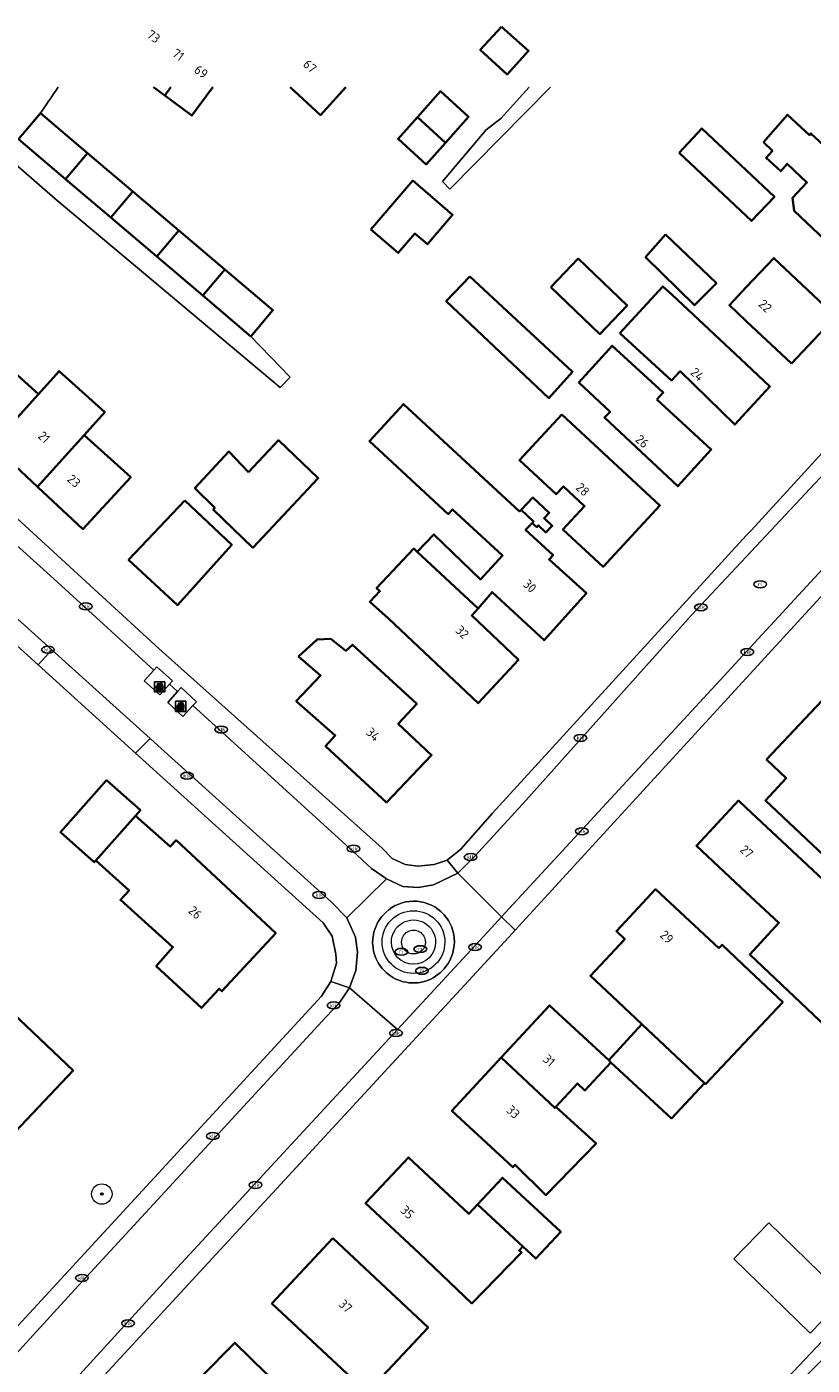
# Model space of a CAD drawing. Header units: metres. Extents: x 103671 to 105190, y 427150 to 429171.
# Tile 270 of 320: x 103929 to 104006, y 429039 to 429170. Entities that reach past the tile are written whole.
import ezdxf
from ezdxf.enums import TextEntityAlignment as Align

# ---------------------------------------------------------------- set-up
doc = ezdxf.new("R2010")
doc.units = ezdxf.units.M
for name, color, linetype, lineweight in [('B-WE-GR-BOOM-S', 253, 'Continuous', 25), ('B-WE-IE-AFVAL APART PLAATS-S', 253, 'Continuous', 25), ('B-WE-IE-MEUBILAIR-S', 253, 'Continuous', 25), ('B-WE-OG-BEBOUWING-GV', 253, 'Continuous', 35), ('B-WE-OG-BEBOUWING-T18', 7, 'Continuous', 18), ('B-WE-OG-BEBOUWING_OVERBOUWING-GV', 253, 'Continuous', 18), ('B-WE-OG-TERREIN_ERF-GV', 253, 'Continuous', 18), ('B-WE-OG-WATER_SLOOT-GV', 253, 'Continuous', 18), ('B-WE-VH-GESLOTENVERHARDING_BETON-GV', 253, 'Continuous', 18), ('B-WE-VH-OPENVERHARDING-GV', 253, 'Continuous', 18), ('B-WE-VH-OPENVERHARDING_STRAATBAKSTEEN-GV', 253, 'Continuous', 18), ('B-WE-VH-OPENVERHARDING_TEGEL-GV', 253, 'Continuous', 18), ('B-WE-VW-MARKERING_PICTOGRAM-G', 253, 'Continuous', 18)]:
    doc.layers.add(name, color=color, linetype=linetype, lineweight=lineweight)
doc.styles.add('NLCS-ISO', font='NLCS-ISO.ttf')
doc.styles.add('NLCS-ISO-M500-T18', font='NLCS-ISO.ttf', dxfattribs={"height": 0.9})

# ---------------------------------------------------------------- blocks, each defined once
blk = doc.blocks.new('SIE-AFVAL APART PLAATS-SO')
h = blk.add_hatch(color=256)
h.dxf.hatch_style = 1
h.paths.add_polyline_path([(-0.09, 0.07), (-1.76, 0.07, 0.819081), (-1.79, -0.09), (-1.4, -2.19, 0.36153), (-1.37, -2.21), (-0.47, -2.21, 0.36153), (-0.44, -2.19), (-0.05, -0.09, 0.819081)])
h.paths.add_polyline_path([(-0.16, -0.1), (-0.2, -0.33), (-0.49, -0.33), (-0.47, -0.1)], flags=16)
h.paths.add_polyline_path([(-0.55, -0.1), (-0.58, -0.33), (-0.87, -0.33), (-0.87, -0.1)], flags=16)
h.paths.add_polyline_path([(-0.22, -0.42), (-0.27, -0.73), (-0.53, -0.73), (-0.5, -0.42)], flags=16)
h.paths.add_polyline_path([(-0.58, -0.42), (-0.61, -0.73), (-0.87, -0.73), (-0.87, -0.42)], flags=16)
h.paths.add_polyline_path([(-0.95, -0.1), (-0.95, -0.33), (-1.27, -0.33), (-1.29, -0.1)], flags=16)
h.paths.add_polyline_path([(-0.95, -0.42), (-0.95, -0.73), (-1.23, -0.73), (-1.26, -0.42)], flags=16)
h.paths.add_polyline_path([(-0.29, -0.83), (-0.34, -1.09), (-0.56, -1.09), (-0.54, -0.83)], flags=16)
h.paths.add_polyline_path([(-0.62, -0.83), (-0.65, -1.09), (-0.87, -1.09), (-0.87, -0.83)], flags=16)
h.paths.add_polyline_path([(-0.95, -0.83), (-0.95, -1.09), (-1.2, -1.09), (-1.22, -0.83)], flags=16)
h.paths.add_polyline_path([(-1.35, -0.33), (-1.64, -0.33), (-1.69, -0.1), (-1.37, -0.1)], flags=16)
h.paths.add_polyline_path([(-1.34, -0.42), (-1.31, -0.73), (-1.57, -0.73), (-1.63, -0.42)], flags=16)
h.paths.add_polyline_path([(-0.36, -1.18), (-0.41, -1.44), (-0.6, -1.44), (-0.57, -1.18)], flags=16)
h.paths.add_polyline_path([(-0.65, -1.18), (-0.68, -1.44), (-0.87, -1.44), (-0.87, -1.18)], flags=16)
h.paths.add_polyline_path([(-1.3, -0.83), (-1.28, -1.09), (-1.5, -1.09), (-1.55, -0.83)], flags=16)
h.paths.add_polyline_path([(-0.95, -1.18), (-0.95, -1.44), (-1.17, -1.44), (-1.19, -1.18)], flags=16)
h.paths.add_polyline_path([(-0.42, -1.53), (-0.47, -1.79), (-0.63, -1.79), (-0.6, -1.53)], flags=16)
h.paths.add_polyline_path([(-1.27, -1.18), (-1.25, -1.44), (-1.44, -1.44), (-1.49, -1.18)], flags=16)
h.paths.add_polyline_path([(-0.69, -1.53), (-0.71, -1.79), (-0.87, -1.79), (-0.87, -1.53)], flags=16)
h.paths.add_polyline_path([(-0.95, -1.53), (-0.95, -1.79), (-1.13, -1.79), (-1.16, -1.53)], flags=16)
h.paths.add_polyline_path([(-1.24, -1.53), (-1.22, -1.79), (-1.37, -1.79), (-1.42, -1.53)], flags=16)
h.paths.add_polyline_path([(-0.49, -1.89), (-0.53, -2.13), (-0.66, -2.13), (-0.64, -1.89)], flags=16)
h.paths.add_polyline_path([(-0.72, -1.89), (-0.74, -2.13), (-0.87, -2.13), (-0.87, -1.89)], flags=16)
h.paths.add_polyline_path([(-0.95, -1.89), (-0.95, -2.13), (-1.1, -2.13), (-1.12, -1.89)], flags=16)
h.paths.add_polyline_path([(-1.21, -1.89), (-1.18, -2.13), (-1.31, -2.13), (-1.35, -1.89)], flags=16)
h.paths.add_polyline_path([(-0.19, 0.78, -0.01173), (-0.3, 0.78, -0.148797), (-0.42, 1.03, -0.136076), (-0.69, 0.87), (-0.78, 0.85, -0.038293), (-1.14, 0.96), (-1.19, 0.81, -0.243822), (-1.56, 0.45, 0.344326), (-1, 0.22, -0.139345), (-0.6, 0.22, 0.618436), (-0.56, 0.27, -0.441494), (-0.47, 0.44, 0.309048)])
h.paths.add_polyline_path([(-0.49, 0.51, 0.351556), (-0.64, 0.31, 0.121061), (-1.02, 0.29, -0.288745), (-1.45, 0.42, 0.203599), (-1.12, 0.79), (-1.09, 0.87, 0.083075), (-0.28, 0.71, -0.242261)], flags=16)
h.paths.add_polyline_path([(-0.4, 0.79, -0.023345), (-0.63, 0.82, 0.07081), (-0.46, 0.9, 0.059965)], flags=16)
h.paths.add_polyline_path([(1.12, 1.48), (-1.07, 1.48, 0.860559), (-1.08, 1.42), (0.29, 1, -0.146703), (0.53, 0.28, 0.421968), (0.56, 0.25), (1.6, 0.31, 0.450293), (1.63, 0.34, 0.122241)])
h.paths.add_polyline_path([(0.26, 1.93, 1), (1.07, 1.93, 1)])
h.paths.add_polyline_path([(1.65, 0.15, 0.429303), (1.62, 0.18), (0.55, 0.23, 0.38429), (0.51, 0.2), (0.16, -2.16, 0.83726), (0.22, -2.18), (0.99, -0.78, -0.688204), (1.05, -0.78), (1.36, -2.14, 0.84934), (1.42, -2.14)])
for p, q in [((-0.09, 0.07), (-1.76, 0.07)), ((-1.4, -2.19), (-1.79, -0.09)), ((-1.37, -0.1), (-1.69, -0.1)), ((-1.64, -0.33), (-1.69, -0.1)), ((-1.64, -0.33), (-1.35, -0.33)), ((-1.63, -0.42), (-1.34, -0.42)), ((-1.57, -0.73), (-1.63, -0.42)), ((-1.57, -0.73), (-1.31, -0.73)), ((-1.55, -0.83), (-1.3, -0.83)), ((-1.5, -1.09), (-1.55, -0.83)), ((-1.5, -1.09), (-1.28, -1.09)), ((-1.49, -1.18), (-1.27, -1.18)), ((-1.44, -1.44), (-1.49, -1.18)), ((-1.44, -1.44), (-1.25, -1.44)), ((-1.42, -1.53), (-1.24, -1.53)), ((-1.37, -1.79), (-1.42, -1.53)), ((-1.37, -1.79), (-1.22, -1.79)), ((-1.37, -2.21), (-0.47, -2.21)), ((-1.31, -2.13), (-1.35, -1.89)), ((-1.35, -1.89), (-1.21, -1.89)), ((-1.31, -2.13), (-1.18, -2.13)), ((-0.95, -0.1), (-1.29, -0.1)), ((-1.27, -0.33), (-0.95, -0.33)), ((-1.26, -0.42), (-0.95, -0.42)), ((-1.23, -0.73), (-0.95, -0.73)), ((-1.22, -0.83), (-0.95, -0.83)), ((-1.2, -1.09), (-0.95, -1.09)), ((-1.19, -1.18), (-0.95, -1.18)), ((-1.17, -1.44), (-0.95, -1.44)), ((-1.16, -1.53), (-0.95, -1.53)), ((-1.13, -1.79), (-0.95, -1.79)), ((-1.12, -1.89), (-0.95, -1.89)), ((-1.1, -2.13), (-0.95, -2.13)), ((-0.95, -0.1), (-0.95, -0.33)), ((-0.95, -0.42), (-0.95, -0.73)), ((-0.95, -0.83), (-0.95, -1.09)), ((-0.95, -1.18), (-0.95, -1.44)), ((-0.95, -1.53), (-0.95, -1.79)), ((-0.95, -1.89), (-0.95, -2.13)), ((-0.87, -0.1), (-0.87, -0.33)), ((-0.55, -0.1), (-0.87, -0.1)), ((-0.87, -0.33), (-0.58, -0.33)), ((-0.87, -0.42), (-0.87, -0.73)), ((-0.87, -0.42), (-0.58, -0.42)), ((-0.87, -0.73), (-0.61, -0.73)), ((-0.87, -0.83), (-0.62, -0.83)), ((-0.87, -0.83), (-0.87, -1.09)), ((-0.87, -1.09), (-0.65, -1.09)), ((-0.87, -1.18), (-0.65, -1.18)), ((-0.87, -1.18), (-0.87, -1.44)), ((-0.87, -1.44), (-0.68, -1.44)), ((-0.87, -1.53), (-0.69, -1.53)), ((-0.87, -1.53), (-0.87, -1.79)), ((-0.87, -1.79), (-0.71, -1.79)), ((-0.87, -1.89), (-0.87, -2.13)), ((-0.87, -1.89), (-0.72, -1.89)), ((-0.87, -2.13), (-0.74, -2.13)), ((-0.66, -2.13), (-0.53, -2.13)), ((-0.64, -1.89), (-0.49, -1.89)), ((-0.63, -1.79), (-0.47, -1.79)), ((-0.6, -1.44), (-0.41, -1.44)), ((-0.6, -1.53), (-0.42, -1.53)), ((-0.57, -1.18), (-0.36, -1.18)), ((-0.56, -1.09), (-0.34, -1.09)), ((-0.54, -0.83), (-0.29, -0.83)), ((-0.53, -0.73), (-0.27, -0.73)), ((-0.53, -2.13), (-0.49, -1.89)), ((-0.5, -0.42), (-0.22, -0.42)), ((-0.49, -0.33), (-0.2, -0.33)), ((-0.16, -0.1), (-0.47, -0.1)), ((-0.47, -1.79), (-0.42, -1.53)), ((-0.44, -2.19), (-0.05, -0.09)), ((-0.41, -1.44), (-0.36, -1.18)), ((-0.34, -1.09), (-0.29, -0.83)), ((-0.27, -0.73), (-0.22, -0.42)), ((-0.2, -0.33), (-0.16, -0.1))]:
    blk.add_line(p, q)
blk.add_lwpolyline([(-2.5, -2.51), (2.5, -2.51), (2.5, 2.49), (-2.5, 2.49)], close=True)
for points in [[(-0.78, 0.85, -0.038293), (-1.14, 0.96), (-1.19, 0.81, -0.243822), (-1.56, 0.45, 0.344326), (-1, 0.22, -0.139345), (-0.6, 0.22, 0.618436), (-0.56, 0.27, -0.441494), (-0.47, 0.44, 0.309048), (-0.19, 0.78, -0.01173), (-0.3, 0.78, -0.01173)], [(-0.78, 0.85), (-0.69, 0.87, 0.136076), (-0.42, 1.03, 0.156405), (-0.29, 0.77)], [(-0.78, 0.85), (-0.69, 0.87, 0.136076), (-0.42, 1.03, 0.148797), (-0.3, 0.78, 0.148797)], [(-0.63, 0.82, 0.07081), (-0.46, 0.9, 0.059965), (-0.4, 0.79, 0.059965)], [(-0.4, 0.79, -0.023345), (-0.63, 0.82)]]:
    blk.add_lwpolyline(points, format="xyb")
for points in [[(-1.09, 0.87), (-1.12, 0.79, -0.203599), (-1.45, 0.42, 0.288745), (-1.02, 0.29, -0.121061), (-0.64, 0.31, -0.351556), (-0.49, 0.51, 0.242261), (-0.28, 0.71, -0.083075)], [(-1.07, 1.48), (1.12, 1.48, -0.122241), (1.63, 0.34, -0.450293), (1.6, 0.31), (0.56, 0.25, -0.421968), (0.53, 0.28, 0.146703), (0.29, 1), (-1.08, 1.42, -0.860559)], [(0.55, 0.23), (1.62, 0.18, -0.429303), (1.65, 0.15), (1.42, -2.14, -0.84934), (1.36, -2.14), (1.05, -0.78, 0.688204), (0.99, -0.78), (0.22, -2.18, -0.83726), (0.16, -2.16), (0.51, 0.2, -0.38429)]]:
    blk.add_lwpolyline(points, format="xyb", close=True)
for points in [[(-1.35, -0.33), (-1.37, -0.1)], [(-1.31, -0.73), (-1.34, -0.42)], [(-1.28, -1.09), (-1.3, -0.83)], [(-1.27, -0.33), (-1.29, -0.1)], [(-1.25, -1.44), (-1.27, -1.18)], [(-1.23, -0.73), (-1.26, -0.42)], [(-1.22, -1.79), (-1.24, -1.53)], [(-1.2, -1.09), (-1.22, -0.83)], [(-1.18, -2.13), (-1.21, -1.89)], [(-1.17, -1.44), (-1.19, -1.18)], [(-1.18, -2.22), (-1.18, -2.21)], [(-1.13, -1.79), (-1.16, -1.53)], [(-1.1, -2.13), (-1.12, -1.89)], [(-0.74, -2.13), (-0.72, -1.89)], [(-0.71, -1.79), (-0.69, -1.53)], [(-0.68, -1.44), (-0.65, -1.18)], [(-0.66, -2.13), (-0.64, -1.89)], [(-0.65, -1.09), (-0.62, -0.83)], [(-0.63, -1.79), (-0.6, -1.53)], [(-0.61, -0.73), (-0.58, -0.42)], [(-0.6, -1.44), (-0.57, -1.18)], [(-0.58, -0.33), (-0.55, -0.1)], [(-0.56, -1.09), (-0.54, -0.83)], [(-0.53, -0.73), (-0.5, -0.42)], [(-0.49, -0.33), (-0.47, -0.1)]]:
    blk.add_lwpolyline(points)
blk.add_circle((0.66, 1.93), 0.401)
for centre, radius, start, end in [((-1.76, -0.01), 0.0869, 90, 247.28103), ((-0.09, -0.01), 0.0869, 292.71897, 90), ((-1.37, -2.18), 0.0318, 190.49429, 270), ((-0.47, -2.18), 0.0318, 270, 349.50571)]:
    blk.add_arc(centre, radius, start, end)
blk = doc.blocks.new('SIE-MEUBILAIR_PUT_KOLK-SO')
blk.add_ellipse((0, 0), major_axis=(1.25, 0), ratio=0.54)
at = {"style": 'NLCS-ISO'}
blk.add_text('klk', height=0.75, dxfattribs=at).set_placement((0.03, 0), align=Align.MIDDLE_CENTER)
blk = doc.blocks.new('SIE-MEUBILAIR_PUT_RIOOLPUT-SO')
blk.add_ellipse((0, 0), major_axis=(1.25, 0), ratio=0.54)
at = {"style": 'NLCS-ISO'}
blk.add_text('ri', height=0.75, dxfattribs=at).set_placement((-0.04, 0.07), align=Align.MIDDLE_CENTER)
blk = doc.blocks.new('SGR-BOOM_GBKN-SO')
at = {"linetype": 'ByBlock', "lineweight": 18}
h = blk.add_hatch(color=0, dxfattribs=at)
h.dxf.hatch_style = 1
edge = h.paths.add_edge_path()
edge.add_arc((0, 0), 0.25, 0, 360)
at = {"color": 0, "linetype": 'ByBlock', "lineweight": 18}
for radius in [2, 0.25]:
    blk.add_circle((0, 0), radius, dxfattribs=at)
at = {"color": 0, "linetype": 'ByBlock', "lineweight": 18, "style": 'NLCS-ISO'}
blk.add_attdef('SOORT', (2.5, 0), '', height=1.5, dxfattribs=at)

msp = doc.modelspace()

# ---------------------------------------------------------------- linework, layer by layer
at = {"layer": 'B-WE-OG-BEBOUWING-GV', "flags": 128}
for points in [[(103975.957, 429170.407), (103973.889, 429168.142), (103976.527, 429165.733), (103978.626, 429168.032)], [(103967.71, 429161.525), (103970.457, 429159.011), (103972.736, 429161.558), (103969.992, 429164.076)], [(103930.711, 429161.919), (103928.547, 429159.366), (103933.165, 429155.452), (103935.329, 429158.006)], [(103967.71, 429161.525), (103965.819, 429159.41), (103968.563, 429156.893), (103970.457, 429159.011)], [(104001.709, 429159.075), (104002.565, 429158.233), (104001.955, 429157.55), (104003.394, 429156.234), (104004.026, 429156.959), (104005.963, 429155.132), (104004.536, 429153.619), (104004.697, 429152.347), (104011.916, 429145.536), (104015.756, 429149.606), (104007.726, 429157.182), (104008.46, 429157.96), (104006.356, 429159.945), (104006.197, 429159.777), (104004.037, 429161.779)], [(103993.403, 429158.044), (103996.136, 429155.479), (104000, 429151.853), (104000.521, 429151.364), (104002.762, 429153.727), (104000, 429156.325), (103998.309, 429157.916), (103995.638, 429160.435)], [(103935.329, 429158.006), (103933.165, 429155.452), (103937.6, 429151.694), (103939.764, 429154.247)], [(103939.764, 429154.247), (103937.6, 429151.694), (103942.127, 429147.858), (103944.29, 429150.411)], [(103963.147, 429150.524), (103965.837, 429148.215), (103967.47, 429150.117), (103968.699, 429149.062), (103971.173, 429151.944), (103967.255, 429155.309)], [(103944.29, 429150.411), (103942.127, 429147.858), (103946.653, 429144.022), (103948.817, 429146.575)], [(103992.059, 429150.02), (103990.11, 429147.791), (103994.906, 429143.086), (103997.067, 429145.236)], [(103980.809, 429144.852), (103985.63, 429140.251), (103988.304, 429143.053), (103983.484, 429147.654)], [(104004.43, 429137.355), (104008.792, 429141.985), (104002.71, 429147.716), (104000, 429144.84), (103998.348, 429143.086), (104000, 429141.529)], [(103948.817, 429146.575), (103946.653, 429144.022), (103951.363, 429140.031), (103953.527, 429142.584)], [(103972.855, 429145.906), (103970.54, 429143.474), (103980.631, 429133.974), (103982.951, 429136.549)], [(103987.577, 429140.34), (103992.656, 429135.709), (103993.515, 429136.604), (103998.877, 429131.365), (104000, 429132.591), (104002.318, 429135.121), (104000, 429137.288), (103992.712, 429144.101), (103991.802, 429144.922)], [(103991.231, 429133.833), (103991.854, 429134.51), (103986.848, 429139.112), (103983.571, 429135.5), (103986.628, 429132.634), (103986.081, 429132.051), (103993.268, 429125.315), (103996.561, 429128.933)], [(103930.503, 429134.365), (103926.025, 429138.394), (103921.599, 429133.473), (103926.008, 429129.369)], [(103934.981, 429130.337), (103937.015, 429132.599), (103932.538, 429136.627), (103930.503, 429134.365), (103926.008, 429129.369), (103930.418, 429125.266)], [(103978.97, 429121.711), (103979.121, 429121.875), (103977.886, 429123.016), (103977.73, 429122.859), (103966.363, 429133.383), (103963.003, 429129.753), (103970.741, 429122.59), (103971.172, 429123.055), (103976.07, 429118.52), (103973.898, 429116.173), (103969.316, 429120.587), (103967.703, 429118.88), (103973.665, 429113.338), (103975.055, 429114.936), (103980.152, 429110.217), (103984.3, 429114.821), (103980.637, 429118.121), (103981.028, 429118.543), (103978.341, 429121.031)], [(103981.889, 429132.361), (103977.731, 429127.866), (103981.338, 429124.529), (103982.051, 429125.3), (103984.131, 429123.377), (103981.999, 429121.072), (103985.95, 429117.418), (103991.526, 429123.447)], [(103934.981, 429130.337), (103930.418, 429125.266), (103934.867, 429121.125), (103939.578, 429126.201)], [(103951.139, 429126.712), (103949.188, 429128.72), (103945.874, 429125.134), (103947.817, 429123.191), (103947.664, 429123.029), (103951.559, 429119.292), (103957.985, 429126.103), (103954.091, 429129.84)], [(103978.97, 429121.711), (103979.434, 429121.308), (103979.577, 429121.454), (103979.596, 429121.473), (103980.317, 429120.792), (103980.947, 429121.441), (103980.144, 429122.183), (103980.663, 429122.718), (103979.057, 429124.202), (103977.886, 429123.016), (103979.121, 429121.875)], [(103944.891, 429123.922), (103939.362, 429118.085), (103944.168, 429113.667), (103949.484, 429119.584)], [(103973.665, 429113.338), (103967.703, 429118.88), (103967.368, 429119.197), (103963.706, 429115.325), (103964.037, 429115.012), (103963.036, 429113.982), (103964.871, 429112.351), (103973.671, 429104.031), (103977.633, 429108.272), (103973.046, 429112.627)], [(103959.219, 429110.364), (103957.864, 429110.291), (103956.053, 429108.617), (103958.206, 429106.749), (103955.823, 429104.236), (103959.653, 429100.877), (103958.707, 429099.833), (103964.695, 429094.294), (103969.104, 429098.95), (103965.828, 429102.019), (103967.654, 429103.968), (103961.346, 429109.764), (103960.699, 429109.172)], [(104009.352, 429087.46), (104011.99, 429090.264), (104010.132, 429092.012), (104016.053, 429098.304), (104008.508, 429105.404), (104002.005, 429098.493), (104003.935, 429096.677), (104001.879, 429094.492)], [(103936.158, 429088.613), (103940.038, 429092.989), (103940.516, 429093.528), (103937.193, 429096.475), (103932.668, 429091.371), (103935.982, 429088.433)], [(104007.523, 429086.747), (104000, 429093.772), (103999.241, 429094.481), (103995.1, 429090.047), (104000, 429085.471), (104003.201, 429082.482), (104000.351, 429079.371), (104008.471, 429071.688), (104016.782, 429080.266), (104016.139, 429080.898), (104008.619, 429087.92)], [(103940.038, 429092.989), (103936.158, 429088.613), (103939.406, 429085.664), (103938.558, 429084.737), (103943.709, 429080.08), (103942.079, 429078.241), (103946.507, 429074.136), (103948.254, 429076.02), (103948.52, 429075.773), (103953.815, 429081.484), (103944.028, 429090.585), (103943.452, 429089.962)], [(103997.317, 429080.005), (103991.094, 429085.783), (103987.254, 429081.648), (103988.069, 429080.891), (103984.704, 429077.29), (103986.835, 429075.284), (103989.765, 429072.525), (103995.904, 429066.745), (103995.999, 429066.656), (104003.584, 429074.713), (104000.299, 429077.806), (103997.62, 429080.329)], [(103920.626, 429066.86), (103927.092, 429060.772), (103933.908, 429067.995), (103925.98, 429075.518), (103924.144, 429073.572), (103925.629, 429072.162)], [(103975.946, 429069.263), (103981.194, 429064.326), (103981.291, 429064.431), (103983.418, 429066.725), (103984.164, 429066.033), (103986.721, 429068.792), (103986.497, 429069), (103980.691, 429074.382)], [(103989.765, 429072.525), (103986.497, 429069), (103986.721, 429068.792), (103992.663, 429063.283), (103995.904, 429066.745)], [(103981.291, 429064.431), (103981.194, 429064.326), (103975.946, 429069.263), (103971.106, 429064.042), (103977.086, 429058.498), (103977.312, 429058.742), (103980.333, 429055.76), (103985.258, 429060.824)], [(103973.629, 429054.854), (103972.758, 429053.923), (103966.827, 429059.467), (103962.622, 429054.968), (103967.876, 429050.057), (103973.064, 429045.141), (103977.945, 429050.13), (103977.702, 429050.333), (103978.065, 429050.717)], [(103973.629, 429054.854), (103978.065, 429050.717), (103979.335, 429049.529), (103981.782, 429052.146), (103976.079, 429057.476)], [(103959.406, 429051.527), (103953.438, 429045.142), (103962.797, 429036.395), (103968.765, 429042.78)], [(103946.554, 429037.983), (103954.785, 429029.927), (103954.538, 429029.597), (103959.204, 429024.56), (103961.49, 429026.94), (103957.236, 429031.284), (103957.615, 429031.675), (103957.234, 429032.054), (103957.617, 429032.434), (103956.79, 429033.228), (103956.954, 429033.4), (103957.389, 429033.844), (103949.778, 429041.282)]]:
    msp.add_lwpolyline(points, close=True, dxfattribs=at)
for points in [[(103941.807, 429164.479), (103942.913, 429163.659), (103943.52, 429164.479)], [(103943.52, 429164.479), (103942.913, 429163.659), (103945.574, 429161.688), (103947.641, 429164.479)], [(103955.22, 429164.479), (103958.21, 429161.749), (103960.703, 429164.479)]]:
    msp.add_lwpolyline(points, dxfattribs=at)
at = {"layer": 'B-WE-OG-BEBOUWING_OVERBOUWING-GV', "flags": 128}
msp.add_lwpolyline([(103998.786, 429049.513), (104006.264, 429042.224), (104009.702, 429045.754), (104002.221, 429053.04)], close=True, dxfattribs=at)
at = {"layer": 'B-WE-OG-TERREIN_ERF-GV', "flags": 128}
for points in [[(103881.87, 429164.479), (103881.914, 429164.387), (103883.072, 429163.145), (103886.141, 429160.302), (103911.18, 429137.952), (103942.367, 429109.376), (103964.244, 429089.805), (103965.249, 429088.795), (103966.524, 429088.214), (103967.771, 429088.056), (103969.365, 429088.21), (103970.63, 429088.634), (103971.969, 429089.697), (103975.095, 429093.242), (104000, 429120.475), (104000.473, 429120.993), (104013.12, 429134.777), (104035.239, 429158.331), (104040.893, 429164.479)], [(103932.455, 429164.479), (103930.711, 429161.919), (103935.329, 429158.006), (103939.764, 429154.247), (103944.29, 429150.411), (103948.817, 429146.575), (103953.527, 429142.584), (103951.363, 429140.031), (103955.234, 429136.017), (103954.248, 429135), (103941.637, 429145.583), (103932.163, 429153.534), (103923.632, 429160.908), (103922.889, 429161.551), (103919.502, 429164.479)], [(103947.641, 429164.479), (103945.574, 429161.688), (103942.913, 429163.659), (103941.807, 429164.479)], [(103960.703, 429164.479), (103958.21, 429161.749), (103955.22, 429164.479)], [(103980.793, 429164.479), (103970.914, 429154.47), (103970.179, 429155.227), (103974.478, 429160.296), (103975.911, 429161.394), (103978.684, 429164.479)], [(103926.025, 429138.394), (103930.503, 429134.365), (103932.538, 429136.627), (103937.015, 429132.599), (103934.981, 429130.337), (103939.578, 429126.201), (103934.867, 429121.125), (103930.418, 429125.266), (103926.008, 429129.369)], [(104020.728, 429129.093), (104000, 429106.492), (103977.305, 429081.747), (103977.061, 429081.481), (103929.879, 429030.425)], [(103924.26, 429038.398), (103958.308, 429075.298), (103959.231, 429076.728), (103959.776, 429078.513), (103959.692, 429079.402), (103959.351, 429081.171), (103958.449, 429082.482), (103940.04, 429099.134), (103930.466, 429107.795), (103926.27, 429111.591)], [(104013.119, 429045.293), (104000, 429032.102), (103999.472, 429031.572), (103991.451, 429022.382), (103989.748, 429022.085), (103991.023, 429024.025), (103998.408, 429031.885), (104000, 429033.565), (104012.666, 429046.933)]]:
    msp.add_lwpolyline(points, dxfattribs=at)
for points in [[(103970.457, 429159.011), (103968.563, 429156.893), (103965.819, 429159.41), (103967.71, 429161.525), (103969.992, 429164.076), (103972.736, 429161.558)], [(104001.709, 429159.075), (104004.037, 429161.779), (104006.197, 429159.777), (104006.356, 429159.945), (104008.46, 429157.96), (104007.726, 429157.182), (104015.756, 429149.606), (104011.916, 429145.536), (104004.697, 429152.347), (104004.536, 429153.619), (104005.963, 429155.132), (104004.026, 429156.959), (104003.394, 429156.234), (104001.955, 429157.55), (104002.565, 429158.233)], [(104002.762, 429153.727), (104000.521, 429151.364), (104000, 429151.853), (103996.136, 429155.479), (103993.403, 429158.044), (103995.638, 429160.435), (103998.309, 429157.916), (104000, 429156.325)], [(103967.47, 429150.117), (103965.837, 429148.215), (103963.147, 429150.524), (103967.255, 429155.309), (103971.173, 429151.944), (103968.699, 429149.062)], [(103994.906, 429143.086), (103990.11, 429147.791), (103992.059, 429150.02), (103997.067, 429145.236)], [(103985.63, 429140.251), (103980.809, 429144.852), (103983.484, 429147.654), (103988.304, 429143.053)], [(104004.43, 429137.355), (104000, 429141.529), (103998.348, 429143.086), (104000, 429144.84), (104002.71, 429147.716), (104008.792, 429141.985)], [(103970.54, 429143.474), (103972.855, 429145.906), (103982.951, 429136.549), (103980.631, 429133.974)], [(103987.577, 429140.34), (103991.802, 429144.922), (103992.712, 429144.101), (104000, 429137.288), (104002.318, 429135.121), (104000, 429132.591), (103998.877, 429131.365), (103993.515, 429136.604), (103992.656, 429135.709)], [(103991.231, 429133.833), (103996.561, 429128.933), (103993.268, 429125.315), (103986.081, 429132.051), (103986.628, 429132.634), (103983.571, 429135.5), (103986.848, 429139.112), (103991.854, 429134.51)], [(103978.97, 429121.711), (103978.341, 429121.031), (103981.028, 429118.543), (103980.637, 429118.121), (103984.3, 429114.821), (103980.152, 429110.217), (103975.055, 429114.936), (103973.665, 429113.338), (103973.046, 429112.627), (103977.633, 429108.272), (103973.671, 429104.031), (103964.871, 429112.351), (103963.036, 429113.982), (103964.037, 429115.012), (103963.706, 429115.325), (103967.368, 429119.197), (103967.703, 429118.88), (103969.316, 429120.587), (103973.898, 429116.173), (103976.07, 429118.52), (103971.172, 429123.055), (103970.741, 429122.59), (103963.003, 429129.753), (103966.363, 429133.383), (103977.73, 429122.859), (103977.886, 429123.016), (103979.057, 429124.202), (103980.663, 429122.718), (103980.144, 429122.183), (103980.947, 429121.441), (103980.317, 429120.792), (103979.596, 429121.473), (103979.577, 429121.454), (103979.434, 429121.308)], [(103981.889, 429132.361), (103991.526, 429123.447), (103985.95, 429117.418), (103981.999, 429121.072), (103984.131, 429123.377), (103982.051, 429125.3), (103981.338, 429124.529), (103977.731, 429127.866)], [(103945.874, 429125.134), (103949.188, 429128.72), (103951.139, 429126.712), (103954.091, 429129.84), (103957.985, 429126.103), (103951.559, 429119.292), (103947.664, 429123.029), (103947.817, 429123.191)], [(103939.362, 429118.085), (103944.891, 429123.922), (103949.484, 429119.584), (103944.168, 429113.667)], [(103959.219, 429110.364), (103960.699, 429109.172), (103961.346, 429109.764), (103967.654, 429103.968), (103965.828, 429102.019), (103969.104, 429098.95), (103964.695, 429094.294), (103958.707, 429099.833), (103959.653, 429100.877), (103955.823, 429104.236), (103958.206, 429106.749), (103956.053, 429108.617), (103957.864, 429110.291)], [(104011.99, 429090.264), (104019.586, 429083.118), (104016.815, 429080.299), (104009.352, 429087.46), (104001.879, 429094.492), (104003.935, 429096.677), (104002.005, 429098.493), (104008.508, 429105.404), (104016.053, 429098.304), (104010.132, 429092.012)], [(103936.158, 429088.613), (103935.982, 429088.433), (103932.668, 429091.371), (103937.193, 429096.475), (103940.516, 429093.528), (103940.038, 429092.989), (103943.452, 429089.962), (103944.028, 429090.585), (103953.815, 429081.484), (103948.52, 429075.773), (103948.254, 429076.02), (103946.507, 429074.136), (103942.079, 429078.241), (103943.709, 429080.08), (103938.558, 429084.737), (103939.406, 429085.664)], [(104007.523, 429086.747), (104008.619, 429087.92), (104016.139, 429080.898), (104016.782, 429080.266), (104008.471, 429071.688), (104000.351, 429079.371), (104003.201, 429082.482), (104000, 429085.471), (103995.1, 429090.047), (103999.241, 429094.481), (104000, 429093.772)], [(103988.069, 429080.891), (103987.254, 429081.648), (103991.094, 429085.783), (103997.317, 429080.005), (103997.62, 429080.329), (104000.299, 429077.806), (104003.584, 429074.713), (103995.999, 429066.656), (103995.904, 429066.745), (103992.663, 429063.283), (103986.721, 429068.792), (103984.164, 429066.033), (103983.418, 429066.725), (103981.291, 429064.431), (103985.258, 429060.824), (103980.333, 429055.76), (103977.312, 429058.742), (103977.086, 429058.498), (103971.106, 429064.042), (103975.946, 429069.263), (103980.691, 429074.382), (103986.497, 429069), (103989.765, 429072.525), (103986.835, 429075.284), (103984.704, 429077.29)], [(103927.092, 429060.772), (103920.463, 429053.747), (103912.671, 429061.137), (103914.778, 429063.371), (103919.275, 429068.135), (103920.626, 429066.86), (103925.629, 429072.162), (103924.144, 429073.572), (103925.98, 429075.518), (103933.908, 429067.995)], [(103978.065, 429050.717), (103977.702, 429050.333), (103977.945, 429050.13), (103973.064, 429045.141), (103967.876, 429050.057), (103962.622, 429054.968), (103966.827, 429059.467), (103972.758, 429053.923), (103973.629, 429054.854), (103976.079, 429057.476), (103981.782, 429052.146), (103979.335, 429049.529)], [(103998.786, 429049.513), (104002.221, 429053.04), (104009.702, 429045.754), (104006.264, 429042.224)], [(103959.406, 429051.527), (103968.765, 429042.78), (103962.797, 429036.395), (103953.438, 429045.142)], [(103946.554, 429037.983), (103949.778, 429041.282), (103957.389, 429033.844), (103956.954, 429033.4), (103956.79, 429033.228), (103957.617, 429032.434), (103957.234, 429032.054), (103957.615, 429031.675), (103957.236, 429031.284), (103961.49, 429026.94), (103959.204, 429024.56), (103954.538, 429029.597), (103953.023, 429027.571), (103951.225, 429026.643), (103950.534, 429027.333), (103948.666, 429025.421), (103942.986, 429030.969), (103944.775, 429032.8), (103943.094, 429034.443)]]:
    msp.add_lwpolyline(points, close=True, dxfattribs=at)
at = {"layer": 'B-WE-OG-WATER_SLOOT-GV', "flags": 128}
msp.add_lwpolyline([(103978.684, 429164.479), (103975.911, 429161.394), (103974.478, 429160.296), (103970.179, 429155.227), (103970.914, 429154.47), (103980.793, 429164.479)], dxfattribs=at)
msp.add_lwpolyline([(104013.119, 429045.293), (104013.754, 429045.903), (104012.666, 429046.933), (104000, 429033.565), (103998.408, 429031.885), (103991.023, 429024.025), (103989.748, 429022.085), (103991.451, 429022.382), (103999.472, 429031.572), (104000, 429032.102)], close=True, dxfattribs=at)
at = {"layer": 'B-WE-VH-GESLOTENVERHARDING_BETON-GV', "flags": 128}
for points in [[(103943.373, 429105.893), (103943.676, 429106.23), (103942.139, 429107.612), (103941.844, 429107.284), (103940.892, 429106.224), (103942.429, 429104.842)], [(103945.678, 429103.796), (103946.03, 429104.177), (103944.536, 429105.559), (103944.173, 429105.166), (103943.196, 429104.109), (103944.69, 429102.727)]]:
    msp.add_lwpolyline(points, close=True, dxfattribs=at)
at = {"layer": 'B-WE-VH-OPENVERHARDING-GV', "flags": 128}
for points in [[(104051.067, 429164.479), (104024.851, 429135.987), (104000, 429109.072), (103998.195, 429107.118), (103975.975, 429083.07), (103977.305, 429081.747), (104000, 429106.492), (104020.728, 429129.093), (104053.471, 429164.479)], [(103902.855, 429142.504), (103932.006, 429116.231), (103941.844, 429107.284), (103942.139, 429107.612), (103943.676, 429106.23), (103943.373, 429105.893), (103944.173, 429105.166), (103944.536, 429105.559), (103946.03, 429104.177), (103945.678, 429103.796), (103961.813, 429089.122), (103963.193, 429087.823), (103964.691, 429086.789), (103966.294, 429086.051), (103967.791, 429085.933), (103969.281, 429086.206), (103971.674, 429087.346), (103970.63, 429088.634), (103969.365, 429088.21), (103967.771, 429088.056), (103966.524, 429088.214), (103965.249, 429088.795), (103964.244, 429089.805), (103942.367, 429109.376), (103911.18, 429137.952)]]:
    msp.add_lwpolyline(points, dxfattribs=at)
for points in [[(103877.615, 429158.301), (103876.618, 429158.982), (103875.041, 429157.523), (103875.409, 429157.417), (103876.272, 429156.819), (103926.27, 429111.591), (103930.466, 429107.795), (103931.82, 429109.254), (103921.406, 429118.618)], [(103959.231, 429076.728), (103961.048, 429076.098), (103961.662, 429077.806), (103961.842, 429079.595), (103961.64, 429081.078), (103960.789, 429082.984), (103959.263, 429084.549), (103942.234, 429099.889), (103941.481, 429100.566), (103940.04, 429099.134), (103958.449, 429082.482), (103959.351, 429081.171), (103959.692, 429079.402), (103959.776, 429078.513)], [(103961.048, 429076.098), (103960.031, 429074.612), (103958.755, 429073.255), (103934.067, 429046.515), (103916.663, 429027.467), (103895.579, 429004.653), (103892.57, 429001.587), (103891.101, 429000), (103890.237, 428999.066), (103890.058, 428998.873), (103894.424, 428994.788), (103894.835, 428995.233), (103899.246, 429000), (103902.081, 429003.065), (103910.337, 429011.794), (103921.228, 429023.588), (103943.754, 429048.249), (103965.76, 429072.03)]]:
    msp.add_lwpolyline(points, close=True, dxfattribs=at)
at = {"layer": 'B-WE-VH-OPENVERHARDING_STRAATBAKSTEEN-GV', "flags": 128}
for points in [[(104042.891, 429164.479), (104019.287, 429139.016), (104000, 429118.391), (103994.607, 429112.624), (103978.376, 429094.489), (103973.397, 429089.068), (103971.674, 429087.346), (103975.975, 429083.07)], [(103975.975, 429083.07), (103998.195, 429107.118), (104000, 429109.072), (104024.851, 429135.987), (104051.067, 429164.479)]]:
    msp.add_lwpolyline(points, dxfattribs=at)
for points in [[(103880.929, 429162.215), (103877.615, 429158.301), (103921.406, 429118.618), (103931.82, 429109.254), (103941.481, 429100.566), (103942.234, 429099.889), (103959.263, 429084.549), (103960.789, 429082.984), (103964.691, 429086.789), (103963.193, 429087.823), (103961.813, 429089.122), (103945.678, 429103.796), (103944.69, 429102.727), (103943.196, 429104.109), (103944.173, 429105.166), (103943.373, 429105.893), (103942.429, 429104.842), (103940.892, 429106.224), (103941.844, 429107.284), (103932.006, 429116.231), (103902.855, 429142.504)], [(103975.975, 429083.07), (103971.674, 429087.346), (103969.281, 429086.206), (103967.791, 429085.933), (103966.294, 429086.051), (103964.691, 429086.789), (103960.789, 429082.984), (103961.64, 429081.078), (103961.842, 429079.595), (103961.662, 429077.806), (103961.048, 429076.098), (103965.76, 429072.03), (103974.977, 429081.99)]]:
    msp.add_lwpolyline(points, close=True, dxfattribs=at)
at = {"layer": 'B-WE-VH-OPENVERHARDING_STRAATBAKSTEEN-GV'}
for points in [[(103964.615, 429083.512, -0.9255007), (103970.513, 429078.189)], [(103970.513, 429078.189, 0.9255007), (103964.615, 429083.512)], [(103970.513, 429078.189, -1.0996287), (103964.615, 429083.512)], [(103964.615, 429083.512, 1.0996287), (103970.513, 429078.189)]]:
    msp.add_lwpolyline(points, format="xyb", dxfattribs=at)
at = {"layer": 'B-WE-VH-OPENVERHARDING_TEGEL-GV', "flags": 128}
for points in [[(103919.502, 429164.479), (103922.889, 429161.551), (103923.632, 429160.908), (103932.163, 429153.534), (103941.637, 429145.583), (103954.248, 429135), (103955.234, 429136.017), (103951.363, 429140.031), (103946.653, 429144.022), (103942.127, 429147.858), (103937.6, 429151.694), (103933.165, 429155.452), (103928.547, 429159.366), (103930.711, 429161.919), (103932.455, 429164.479)], [(104040.893, 429164.479), (104035.239, 429158.331), (104013.12, 429134.777), (104000.473, 429120.993), (104000, 429120.475), (103975.095, 429093.242), (103971.969, 429089.697), (103970.63, 429088.634), (103971.674, 429087.346), (103973.397, 429089.068), (103978.376, 429094.489), (103994.607, 429112.624), (104000, 429118.391), (104019.287, 429139.016), (104042.891, 429164.479)], [(103929.879, 429030.425), (103977.061, 429081.481), (103977.305, 429081.747), (103975.975, 429083.07), (103974.977, 429081.99), (103965.76, 429072.03), (103943.754, 429048.249), (103921.228, 429023.588)], [(103916.663, 429027.467), (103934.067, 429046.515), (103958.755, 429073.255), (103960.031, 429074.612), (103961.048, 429076.098), (103959.231, 429076.728), (103958.308, 429075.298), (103924.26, 429038.398)]]:
    msp.add_lwpolyline(points, dxfattribs=at)
msp.add_lwpolyline([(103941.481, 429100.566), (103931.82, 429109.254), (103930.466, 429107.795), (103940.04, 429099.134)], close=True, dxfattribs=at)
at = {"layer": 'B-WE-VW-MARKERING_PICTOGRAM-G'}
for points in [[(103964.255, 429080.595, -1), (103970.407, 429080.593)], [(103965.163, 429080.595, -1), (103969.499, 429080.593)], [(103966.165, 429080.595, -1), (103968.497, 429080.593)], [(103970.407, 429080.593, -1), (103964.255, 429080.595)], [(103969.499, 429080.593, -1), (103965.163, 429080.595)], [(103968.497, 429080.593, -1), (103966.165, 429080.595)]]:
    msp.add_lwpolyline(points, format="xyb", dxfattribs=at)

# ---------------------------------------------------------------- block references
at = {"layer": 'B-WE-GR-BOOM-S', "xscale": 0.5, "yscale": 0.5, "zscale": 0.5}
msp.add_blockref('SGR-BOOM_GBKN-SO', (103936.731, 429055.872), dxfattribs=at)
at = {"layer": 'B-WE-IE-AFVAL APART PLAATS-S', "xscale": 0.2, "yscale": 0.2, "zscale": 0.2}
for p in [(103942.411, 429105.647), (103944.467, 429103.727)]:
    msp.add_blockref('SIE-AFVAL APART PLAATS-SO', p, dxfattribs=at)
at = {"layer": 'B-WE-IE-MEUBILAIR-S', "xscale": 0.5, "yscale": 0.5, "zscale": 0.5}
for name, p in [('SIE-MEUBILAIR_PUT_RIOOLPUT-SO', (104001.369, 429115.698)), ('SIE-MEUBILAIR_PUT_KOLK-SO', (103935.16, 429113.53)), ('SIE-MEUBILAIR_PUT_KOLK-SO', (103995.55, 429113.45)), ('SIE-MEUBILAIR_PUT_KOLK-SO', (103931.44, 429109.28)), ('SIE-MEUBILAIR_PUT_KOLK-SO', (104000.11, 429109.06)), ('SIE-MEUBILAIR_PUT_KOLK-SO', (103948.46, 429101.45)), ('SIE-MEUBILAIR_PUT_KOLK-SO', (103983.72, 429100.62)), ('SIE-MEUBILAIR_PUT_KOLK-SO', (103945.1, 429096.91)), ('SIE-MEUBILAIR_PUT_KOLK-SO', (103983.86, 429091.47)), ('SIE-MEUBILAIR_PUT_KOLK-SO', (103961.44, 429089.75)), ('SIE-MEUBILAIR_PUT_KOLK-SO', (103972.94, 429088.94)), ('SIE-MEUBILAIR_PUT_KOLK-SO', (103958.07, 429085.22)), ('SIE-MEUBILAIR_PUT_RIOOLPUT-SO', (103966.138, 429079.642)), ('SIE-MEUBILAIR_PUT_RIOOLPUT-SO', (103968.001, 429079.902)), ('SIE-MEUBILAIR_PUT_KOLK-SO', (103973.38, 429080.1)), ('SIE-MEUBILAIR_PUT_RIOOLPUT-SO', (103968.161, 429077.772)), ('SIE-MEUBILAIR_PUT_KOLK-SO', (103959.48, 429074.38)), ('SIE-MEUBILAIR_PUT_KOLK-SO', (103965.61, 429071.67)), ('SIE-MEUBILAIR_PUT_KOLK-SO', (103947.63, 429061.56)), ('SIE-MEUBILAIR_PUT_KOLK-SO', (103951.82, 429056.76)), ('SIE-MEUBILAIR_PUT_KOLK-SO', (103934.78, 429047.64)), ('SIE-MEUBILAIR_PUT_KOLK-SO', (103939.31, 429043.19))]:
    msp.add_blockref(name, p, dxfattribs=at)

# ---------------------------------------------------------------- texts
at = {"layer": 'B-WE-OG-BEBOUWING-T18', "style": 'NLCS-ISO-M500-T18'}
for s, rotation, p in [('73', 323.5, (103941.816, 429169.45)), ('71', 323.5, (103944.231, 429167.661)), ('69', 323.5, (103946.478, 429165.996)), ('67', 317.6, (103957.161, 429166.532)), ('22', 316.7, (104001.869, 429143.013)), ('24', 316.9, (103995.202, 429136.298)), ('21', 317.1, (103931.056, 429130.135)), ('26', 317.4, (103989.785, 429129.728)), ('23', 318, (103933.998, 429125.841)), ('28', 317.2, (103983.952, 429125.004)), ('30', 317.2, (103978.753, 429115.53)), ('32', 316.6, (103972.123, 429110.999)), ('34', 317.2, (103963.366, 429100.972)), ('27', 317, (104000.039, 429089.475)), ('26', 317.9, (103945.899, 429083.492)), ('29', 317.1, (103992.199, 429081.094)), ('31', 317.2, (103980.64, 429068.975)), ('33', 317.2, (103977.119, 429063.922)), ('35', 316.9, (103966.733, 429054.079)), ('37', 316.9, (103960.661, 429044.879))]:
    msp.add_text(s, height=0.9, rotation=rotation, dxfattribs=at).set_placement(p, align=Align.MIDDLE)

doc.saveas('drawing.dxf')
